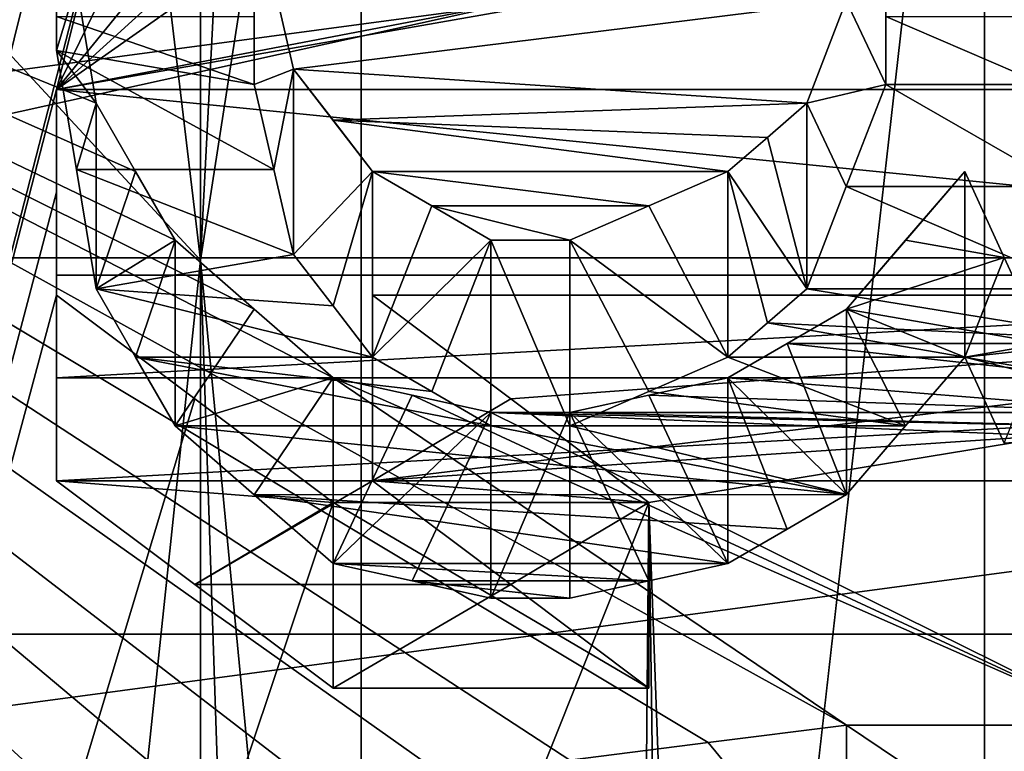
# Model space of a CAD drawing. Header units: millimetres. Extents: x -20 to 172, y -100 to 100.
# Tile 282 of 346: x 117.4 to 120.05, y 20.81 to 22.78. Entities that reach past the tile are written whole.
import ezdxf

# ---------------------------------------------------------------- set-up
doc = ezdxf.new("R2010")
doc.units = ezdxf.units.MM
doc.header["$LTSCALE"] = 37.722908
for name, color, linetype in [('1', 7, 'CONTINUOUS'), ('1803', 7, 'CONTINUOUS'), ('1820', 7, 'CONTINUOUS'), ('2128', 7, 'CONTINUOUS'), ('2134', 7, 'CONTINUOUS'), ('2135', 7, 'CONTINUOUS'), ('2136', 7, 'CONTINUOUS'), ('2137', 7, 'CONTINUOUS'), ('2138', 7, 'CONTINUOUS'), ('2139', 7, 'CONTINUOUS'), ('2140', 7, 'CONTINUOUS'), ('2141', 7, 'CONTINUOUS'), ('2142', 7, 'CONTINUOUS'), ('2143', 7, 'CONTINUOUS'), ('2152', 7, 'CONTINUOUS'), ('2153', 7, 'CONTINUOUS'), ('2154', 7, 'CONTINUOUS'), ('2155', 7, 'CONTINUOUS'), ('2156', 7, 'CONTINUOUS'), ('2157', 7, 'CONTINUOUS'), ('2158', 7, 'CONTINUOUS'), ('2159', 7, 'CONTINUOUS'), ('2160', 7, 'CONTINUOUS'), ('2179', 7, 'CONTINUOUS'), ('2180', 7, 'CONTINUOUS'), ('2406', 7, 'CONTINUOUS'), ('2407', 7, 'CONTINUOUS'), ('3', 7, 'CONTINUOUS'), ('3021', 7, 'CONTINUOUS'), ('3038', 7, 'CONTINUOUS'), ('3294', 7, 'CONTINUOUS'), ('3295', 7, 'CONTINUOUS'), ('3296', 7, 'CONTINUOUS'), ('3297', 7, 'CONTINUOUS'), ('3298', 7, 'CONTINUOUS'), ('3299', 7, 'CONTINUOUS'), ('3346', 7, 'CONTINUOUS'), ('3624', 7, 'CONTINUOUS'), ('3625', 7, 'CONTINUOUS'), ('3628', 7, 'CONTINUOUS'), ('3629', 7, 'CONTINUOUS'), ('3630', 7, 'CONTINUOUS'), ('3631', 7, 'CONTINUOUS'), ('3635', 7, 'CONTINUOUS'), ('3651', 7, 'CONTINUOUS'), ('43', 7, 'CONTINUOUS'), ('48', 7, 'CONTINUOUS'), ('60', 7, 'CONTINUOUS'), ('71', 7, 'CONTINUOUS'), ('85', 7, 'CONTINUOUS'), ('86', 7, 'CONTINUOUS')]:
    doc.layers.add(name, color=color, linetype=linetype)

msp = doc.modelspace()

# ---------------------------------------------------------------- linework, layer by layer
at = {"layer": '1', "color": 250, "linetype": 'Continuous', "true_color": 0x323232}
for points in [[(157, 14.875, -25.7643), (157, 25.7643, -14.875), (-19.8395, 14.875, -25.7643), (157, 14.875, -25.7643)], [(-19.8395, 14.875, -25.7643), (157, 25.7643, -14.875), (-19.8395, 25.7643, -14.875), (-19.8395, 14.875, -25.7643)]]:
    msp.add_3dface(points, dxfattribs=at)
at = {"layer": '1803', "color": 250, "linetype": 'Continuous', "true_color": 0x323232}
for points in [[(153.1595, 21.125, -36.5896), (153.1595, 34.3891, -24.5448), (86.8405, 21.125, -36.5896), (153.1595, 21.125, -36.5896)], [(86.8405, 21.125, -36.5896), (153.1595, 34.3891, -24.5448), (86.8405, 34.3891, -24.5448), (86.8405, 21.125, -36.5896)], [(153.1595, 4.0619, -42.0543), (153.1595, 21.125, -36.5896), (86.8405, 4.0619, -42.0543), (153.1595, 4.0619, -42.0543)], [(86.8405, 4.0619, -42.0543), (153.1595, 21.125, -36.5896), (86.8405, 21.125, -36.5896), (86.8405, 4.0619, -42.0543)]]:
    msp.add_3dface(points, dxfattribs=at)
at = {"layer": '1820', "color": 250, "linetype": 'Continuous', "true_color": 0x323232}
for points in [[(113.7701, 8.1204, -47.5618), (113.7701, 24.125, -41.7857), (117.6064, 9.4876, -47.308), (113.7701, 8.1204, -47.5618)], [(118.2447, 21.816, -43.0363), (113.7701, 24.125, -41.7857), (118.032, 22.0018, -42.9416), (118.2447, 21.816, -43.0363)], [(113.7701, 24.125, -41.7857), (118.2447, 21.816, -43.0363), (119.6277, 20.8798, -43.4982), (113.7701, 24.125, -41.7857)], [(118.032, 22.0018, -42.9416), (113.7701, 24.125, -41.7857), (117.8191, 22.1872, -42.8461), (118.032, 22.0018, -42.9416)], [(117.8191, 22.1872, -42.8461), (113.7701, 24.125, -41.7857), (117.7128, 22.3722, -42.7498), (117.8191, 22.1872, -42.8461)], [(117.7128, 22.3722, -42.7498), (113.7701, 24.125, -41.7857), (117.6064, 22.5567, -42.6527), (117.7128, 22.3722, -42.7498)], [(117.6064, 22.5567, -42.6527), (113.7701, 24.125, -41.7857), (117.5532, 22.8785, -42.481), (117.6064, 22.5567, -42.6527)], [(117.9255, 18.003, -44.7655), (113.7701, 24.125, -41.7857), (117.766, 18.2466, -44.6668), (117.9255, 18.003, -44.7655)], [(113.7701, 24.125, -41.7857), (117.9255, 18.003, -44.7655), (118.6702, 16.5257, -45.3317), (113.7701, 24.125, -41.7857)], [(117.766, 18.2466, -44.6668), (113.7701, 24.125, -41.7857), (117.6064, 18.4897, -44.5667), (117.766, 18.2466, -44.6668)], [(117.6064, 18.4897, -44.5667), (113.7701, 24.125, -41.7857), (117.5532, 18.7318, -44.4655), (117.6064, 18.4897, -44.5667)], [(117.5532, 18.7318, -44.4655), (113.7701, 24.125, -41.7857), (117.5, 18.9734, -44.363), (117.5532, 18.7318, -44.4655)], [(117.5, 18.9734, -44.363), (113.7701, 24.125, -41.7857), (117.5, 19.1661, -44.2801), (117.5, 18.9734, -44.363)], [(117.5, 19.1661, -44.2801), (113.7701, 24.125, -41.7857), (117.5, 19.3584, -44.1963), (117.5, 19.1661, -44.2801)], [(117.5, 19.3584, -44.1963), (113.7701, 24.125, -41.7857), (117.5532, 19.5979, -44.0906), (117.5, 19.3584, -44.1963)], [(117.5532, 19.5979, -44.0906), (113.7701, 24.125, -41.7857), (117.6064, 19.837, -43.9836), (117.5532, 19.5979, -44.0906)], [(117.6064, 19.837, -43.9836), (113.7701, 24.125, -41.7857), (117.7659, 20.0751, -43.8754), (117.6064, 19.837, -43.9836)], [(117.7659, 20.0751, -43.8754), (113.7701, 24.125, -41.7857), (117.9255, 20.3127, -43.7659), (117.7659, 20.0751, -43.8754)], [(117.9255, 20.3127, -43.7659), (113.7701, 24.125, -41.7857), (118.1383, 20.4548, -43.6997), (117.9255, 20.3127, -43.7659)], [(118.1383, 20.4548, -43.6997), (113.7701, 24.125, -41.7857), (118.3511, 20.5968, -43.633), (118.1383, 20.4548, -43.6997)], [(118.3511, 20.5968, -43.633), (113.7701, 24.125, -41.7857), (118.617, 20.6912, -43.5883), (118.3511, 20.5968, -43.633)], [(118.617, 20.6912, -43.5883), (113.7701, 24.125, -41.7857), (118.883, 20.7856, -43.5433), (118.617, 20.6912, -43.5883)], [(118.883, 20.7856, -43.5433), (113.7701, 24.125, -41.7857), (119.2553, 20.8327, -43.5208), (118.883, 20.7856, -43.5433)], [(119.2553, 20.8327, -43.5208), (113.7701, 24.125, -41.7857), (119.6277, 20.8798, -43.4982), (119.2553, 20.8327, -43.5208)], [(117.6064, 14.0044, -46.1729), (113.7701, 24.125, -41.7857), (117.5532, 14.3616, -46.0631), (117.6064, 14.0044, -46.1729)], [(113.7701, 24.125, -41.7857), (117.6064, 14.0044, -46.1729), (118.2447, 11.8277, -46.7779), (113.7701, 24.125, -41.7857)], [(117.5532, 14.3616, -46.0631), (113.7701, 24.125, -41.7857), (117.5, 14.7179, -45.9505), (117.5532, 14.3616, -46.0631)], [(117.5, 14.7179, -45.9505), (113.7701, 24.125, -41.7857), (117.5, 14.8193, -45.9179), (117.5, 14.7179, -45.9505)], [(117.5, 14.8193, -45.9179), (113.7701, 24.125, -41.7857), (117.5, 14.9207, -45.885), (117.5, 14.8193, -45.9179)], [(117.5, 14.9207, -45.885), (113.7701, 24.125, -41.7857), (117.5531, 15.2741, -45.7686), (117.5, 14.9207, -45.885)], [(117.5531, 15.2741, -45.7686), (113.7701, 24.125, -41.7857), (117.6064, 15.6266, -45.6494), (117.5531, 15.2741, -45.7686)], [(117.6064, 15.6266, -45.6494), (113.7701, 24.125, -41.7857), (117.7127, 15.8271, -45.5803), (117.6064, 15.6266, -45.6494)], [(117.7127, 15.8271, -45.5803), (113.7701, 24.125, -41.7857), (117.8191, 16.0274, -45.5103), (117.7127, 15.8271, -45.5803)], [(117.8191, 16.0274, -45.5103), (113.7701, 24.125, -41.7857), (118.0318, 16.2269, -45.4395), (117.8191, 16.0274, -45.5103)], [(118.0318, 16.2269, -45.4395), (113.7701, 24.125, -41.7857), (118.2447, 16.4263, -45.3678), (118.0318, 16.2269, -45.4395)], [(118.2447, 16.4263, -45.3678), (113.7701, 24.125, -41.7857), (118.4574, 16.476, -45.3498), (118.2447, 16.4263, -45.3678)], [(118.4574, 16.476, -45.3498), (113.7701, 24.125, -41.7857), (118.6702, 16.5257, -45.3317), (118.4574, 16.476, -45.3498)], [(117.6064, 9.4876, -47.308), (113.7701, 24.125, -41.7857), (117.5532, 9.7564, -47.2533), (117.6064, 9.4876, -47.308)], [(117.5532, 9.7564, -47.2533), (113.7701, 24.125, -41.7857), (117.5, 10.025, -47.1971), (117.5532, 9.7564, -47.2533)], [(117.5, 10.025, -47.1971), (113.7701, 24.125, -41.7857), (117.5, 10.2388, -47.1511), (117.5, 10.025, -47.1971)], [(117.5, 10.2388, -47.1511), (113.7701, 24.125, -41.7857), (117.5, 10.4525, -47.1042), (117.5, 10.2388, -47.1511)], [(117.5, 10.4525, -47.1042), (113.7701, 24.125, -41.7857), (117.5531, 10.7184, -47.0444), (117.5, 10.4525, -47.1042)], [(117.5531, 10.7184, -47.0444), (113.7701, 24.125, -41.7857), (117.6064, 10.984, -46.9831), (117.5531, 10.7184, -47.0444)], [(117.6064, 10.984, -46.9831), (113.7701, 24.125, -41.7857), (117.7658, 11.2482, -46.9206), (117.6064, 10.984, -46.9831)], [(117.7658, 11.2482, -46.9206), (113.7701, 24.125, -41.7857), (117.9255, 11.5123, -46.8565), (117.7658, 11.2482, -46.9206)], [(117.9255, 11.5123, -46.8565), (113.7701, 24.125, -41.7857), (118.085, 11.67, -46.8174), (117.9255, 11.5123, -46.8565)], [(118.085, 11.67, -46.8174), (113.7701, 24.125, -41.7857), (118.2447, 11.8277, -46.7779), (118.085, 11.67, -46.8174)], [(118.1383, 22.6488, -42.6039), (118.0851, 22.8785, -42.481), (119.6276, 22.8326, -42.5057), (118.1383, 22.6488, -42.6039)], [(119.5213, 22.5567, -42.6527), (118.1383, 22.6488, -42.6039), (119.6276, 22.8326, -42.5057), (119.5213, 22.5567, -42.6527)], [(118.2447, 22.5106, -42.6771), (118.1383, 22.6488, -42.6039), (119.5213, 22.5567, -42.6527), (118.2447, 22.5106, -42.6771)], [(119.4149, 22.4645, -42.7014), (118.2447, 22.5106, -42.6771), (119.5213, 22.5567, -42.6527), (119.4149, 22.4645, -42.7014)], [(118.3511, 22.3722, -42.7498), (118.2447, 22.5106, -42.6771), (119.3085, 22.3722, -42.7498), (118.3511, 22.3722, -42.7498)], [(119.3085, 22.3722, -42.7498), (118.2447, 22.5106, -42.6771), (119.4149, 22.4645, -42.7014), (119.3085, 22.3722, -42.7498)], [(118.5106, 22.2798, -42.7981), (118.3511, 22.3722, -42.7498), (119.0957, 22.2798, -42.7981), (118.5106, 22.2798, -42.7981)], [(119.0957, 22.2798, -42.7981), (118.3511, 22.3722, -42.7498), (119.3085, 22.3722, -42.7498), (119.0957, 22.2798, -42.7981)], [(119.9468, 22.3722, -42.7498), (120.0532, 22.1409, -42.8701), (119.7872, 22.1872, -42.8461), (119.9468, 22.3722, -42.7498)], [(118.6702, 22.1872, -42.8461), (118.5106, 22.2798, -42.7981), (118.883, 22.1872, -42.8461), (118.6702, 22.1872, -42.8461)], [(118.883, 22.1872, -42.8461), (118.5106, 22.2798, -42.7981), (119.0957, 22.2798, -42.7981), (118.883, 22.1872, -42.8461)], [(119.7872, 22.1872, -42.8461), (120.0532, 22.1409, -42.8701), (119.6277, 22.0018, -42.9416), (119.7872, 22.1872, -42.8461)], [(120.0532, 22.1409, -42.8701), (120.1596, 21.9089, -42.9891), (119.6277, 22.0018, -42.9416), (120.0532, 22.1409, -42.8701)], [(119.6277, 22.0018, -42.9416), (120.1596, 21.9089, -42.9891), (119.4681, 21.9089, -42.9891), (119.6277, 22.0018, -42.9416)], [(119.4681, 21.9089, -42.9891), (120.3192, 21.8159, -43.0363), (119.3085, 21.816, -43.0363), (119.4681, 21.9089, -42.9891)], [(120.1596, 21.9089, -42.9891), (120.3192, 21.8159, -43.0363), (119.4681, 21.9089, -42.9891), (120.1596, 21.9089, -42.9891)], [(118.2447, 21.816, -43.0363), (118.4575, 21.7694, -43.0599), (120.3723, 20.8798, -43.4982), (118.2447, 21.816, -43.0363)], [(119.6277, 20.8798, -43.4982), (118.2447, 21.816, -43.0363), (120.3723, 20.8798, -43.4982), (119.6277, 20.8798, -43.4982)], [(119.3085, 21.816, -43.0363), (120.4787, 21.7228, -43.0834), (119.0957, 21.7694, -43.0599), (119.3085, 21.816, -43.0363)], [(120.3192, 21.8159, -43.0363), (120.4787, 21.7228, -43.0834), (119.3085, 21.816, -43.0363), (120.3192, 21.8159, -43.0363)], [(118.4575, 21.7694, -43.0599), (118.6702, 21.7228, -43.0834), (120.3723, 20.8798, -43.4982), (118.4575, 21.7694, -43.0599)], [(119.0957, 21.7694, -43.0599), (120.4787, 21.7228, -43.0834), (118.883, 21.7228, -43.0834), (119.0957, 21.7694, -43.0599)], [(120.6915, 21.6763, -43.1069), (120.9043, 21.6296, -43.1303), (118.6702, 21.7228, -43.0834), (120.6915, 21.6763, -43.1069)], [(118.6702, 21.7228, -43.0834), (120.9043, 21.6296, -43.1303), (120.3723, 20.8798, -43.4982), (118.6702, 21.7228, -43.0834)], [(118.883, 21.7228, -43.0834), (120.6915, 21.6763, -43.1069), (118.6702, 21.7228, -43.0834), (118.883, 21.7228, -43.0834)], [(120.4787, 21.7228, -43.0834), (120.6915, 21.6763, -43.1069), (118.883, 21.7228, -43.0834), (120.4787, 21.7228, -43.0834)]]:
    msp.add_3dface(points, dxfattribs=at)
at = {"layer": '2128', "color": 250, "linetype": 'Continuous', "true_color": 0x323232}
for points in [[(117.5, 22.6989, -41.4406), (117.5, 22.7902, -41.3905), (118.0319, 22.6074, -41.4906), (117.5, 22.6989, -41.4406)], [(117.5, 22.7902, -41.3905), (118.0319, 22.7902, -41.3905), (118.0319, 22.6074, -41.4906), (117.5, 22.7902, -41.3905)], [(119.734, 22.6074, -41.4906), (119.734, 22.7902, -41.3905), (120.1596, 22.6074, -41.4906), (119.734, 22.6074, -41.4906)], [(119.734, 22.7902, -41.3905), (120.1596, 22.7902, -41.3905), (120.1596, 22.6074, -41.4906), (119.734, 22.7902, -41.3905)], [(117.5532, 22.3783, -41.6146), (117.5, 22.6989, -41.4406), (118.0851, 22.3783, -41.6146), (117.5532, 22.3783, -41.6146)], [(117.5, 22.6989, -41.4406), (118.0319, 22.6074, -41.4906), (118.0851, 22.3783, -41.6146), (117.5, 22.6989, -41.4406)], [(119.6276, 22.3324, -41.6392), (119.734, 22.6074, -41.4906), (120.2128, 22.3324, -41.6392), (119.6276, 22.3324, -41.6392)], [(119.734, 22.6074, -41.4906), (120.1596, 22.6074, -41.4906), (120.2128, 22.3324, -41.6392), (119.734, 22.6074, -41.4906)], [(117.6064, 22.0564, -41.7861), (117.5532, 22.3783, -41.6146), (118.1383, 22.1485, -41.7373), (117.6064, 22.0564, -41.7861)], [(117.5532, 22.3783, -41.6146), (118.0851, 22.3783, -41.6146), (118.1383, 22.1485, -41.7373), (117.5532, 22.3783, -41.6146)], [(119.5213, 22.0564, -41.7861), (119.6276, 22.3324, -41.6392), (120.266, 22.0564, -41.7861), (119.5213, 22.0564, -41.7861)], [(119.6276, 22.3324, -41.6392), (120.2128, 22.3324, -41.6392), (120.266, 22.0564, -41.7861), (119.6276, 22.3324, -41.6392)], [(117.6064, 22.0564, -41.7861), (118.1383, 22.1485, -41.7373), (118.2447, 22.0103, -41.8104), (117.6064, 22.0564, -41.7861)], [(117.7128, 21.8718, -41.883), (117.6064, 22.0564, -41.7861), (118.3511, 21.8718, -41.883), (117.7128, 21.8718, -41.883)], [(117.6064, 22.0564, -41.7861), (118.2447, 22.0103, -41.8104), (118.3511, 21.8718, -41.883), (117.6064, 22.0564, -41.7861)], [(119.4149, 21.9641, -41.8347), (119.5213, 22.0564, -41.7861), (120.3724, 21.918, -41.8589), (119.4149, 21.9641, -41.8347)], [(119.5213, 22.0564, -41.7861), (120.266, 22.0564, -41.7861), (120.3724, 21.918, -41.8589), (119.5213, 22.0564, -41.7861)], [(119.9468, 21.8718, -41.883), (119.3085, 21.8718, -41.883), (119.4149, 21.9641, -41.8347), (119.9468, 21.8718, -41.883)], [(119.9468, 21.8718, -41.883), (119.4149, 21.9641, -41.8347), (120.3724, 21.918, -41.8589), (119.9468, 21.8718, -41.883)], [(119.9468, 21.8718, -41.883), (120.3724, 21.918, -41.8589), (120.4787, 21.7793, -41.9312), (119.9468, 21.8718, -41.883)], [(117.8191, 21.6867, -41.9792), (117.7128, 21.8718, -41.883), (118.6702, 21.6867, -41.9792), (117.8191, 21.6867, -41.9792)], [(117.7128, 21.8718, -41.883), (118.3511, 21.8718, -41.883), (118.5106, 21.7793, -41.9312), (117.7128, 21.8718, -41.883)], [(117.7128, 21.8718, -41.883), (118.5106, 21.7793, -41.9312), (118.6702, 21.6867, -41.9792), (117.7128, 21.8718, -41.883)], [(119.7872, 21.6867, -41.9792), (119.0957, 21.7793, -41.9312), (119.3085, 21.8718, -41.883), (119.7872, 21.6867, -41.9792)], [(119.9468, 21.8718, -41.883), (119.7872, 21.6867, -41.9792), (119.3085, 21.8718, -41.883), (119.9468, 21.8718, -41.883)], [(120.0532, 21.6403, -42.0031), (119.9468, 21.8718, -41.883), (120.6915, 21.6867, -41.9792), (120.0532, 21.6403, -42.0031)], [(119.9468, 21.8718, -41.883), (120.4787, 21.7793, -41.9312), (120.6915, 21.6867, -41.9792), (119.9468, 21.8718, -41.883)], [(119.7872, 21.6867, -41.9792), (118.883, 21.6867, -41.9792), (119.0957, 21.7793, -41.9312), (119.7872, 21.6867, -41.9792)], [(119.6277, 21.5012, -42.0745), (118.032, 21.5011, -42.0745), (117.8191, 21.6867, -41.9792), (119.6277, 21.5012, -42.0745)], [(119.6277, 21.5012, -42.0745), (117.8191, 21.6867, -41.9792), (118.6702, 21.6867, -41.9792), (119.6277, 21.5012, -42.0745)], [(119.6277, 21.5012, -42.0745), (118.6702, 21.6867, -41.9792), (118.883, 21.6867, -41.9792), (119.6277, 21.5012, -42.0745)], [(119.7872, 21.6867, -41.9792), (119.6277, 21.5012, -42.0745), (118.883, 21.6867, -41.9792), (119.7872, 21.6867, -41.9792)], [(119.6277, 21.5012, -42.0745), (119.4681, 21.4082, -42.1218), (118.032, 21.5011, -42.0745), (119.6277, 21.5012, -42.0745)], [(119.4681, 21.4082, -42.1218), (119.3085, 21.3152, -42.169), (118.032, 21.5011, -42.0745), (119.4681, 21.4082, -42.1218)], [(119.3085, 21.3152, -42.169), (118.2447, 21.3152, -42.169), (118.032, 21.5011, -42.0745), (119.3085, 21.3152, -42.169)], [(119.3085, 21.3152, -42.169), (119.0957, 21.2686, -42.1925), (118.2447, 21.3152, -42.169), (119.3085, 21.3152, -42.169)], [(119.0957, 21.2686, -42.1925), (118.4575, 21.2686, -42.1925), (118.2447, 21.3152, -42.169), (119.0957, 21.2686, -42.1925)], [(119.0957, 21.2686, -42.1925), (118.883, 21.222, -42.216), (118.4575, 21.2686, -42.1925), (119.0957, 21.2686, -42.1925)], [(118.883, 21.222, -42.216), (118.6702, 21.222, -42.216), (118.4575, 21.2686, -42.1925), (118.883, 21.222, -42.216)]]:
    msp.add_3dface(points, dxfattribs=at)
at = {"layer": '2134', "color": 250, "linetype": 'Continuous', "true_color": 0x323232}
for points in [[(120.0532, 22.1409, -42.8701), (119.9468, 22.3722, -42.7498), (119.9468, 21.8718, -41.883), (120.0532, 22.1409, -42.8701)], [(120.1596, 21.9089, -42.9891), (120.0532, 22.1409, -42.8701), (119.9468, 21.8718, -41.883), (120.1596, 21.9089, -42.9891)], [(120.0532, 21.6403, -42.0031), (120.1596, 21.9089, -42.9891), (119.9468, 21.8718, -41.883), (120.0532, 21.6403, -42.0031)]]:
    msp.add_3dface(points, dxfattribs=at)
at = {"layer": '2135', "color": 250, "linetype": 'Continuous', "true_color": 0x323232}
for points in [[(119.9468, 22.3722, -42.7498), (119.7872, 22.1872, -42.8461), (119.6277, 22.0018, -42.9416), (119.9468, 22.3722, -42.7498)], [(119.9468, 22.3722, -42.7498), (119.6277, 22.0018, -42.9416), (119.9468, 21.8718, -41.883), (119.9468, 22.3722, -42.7498)], [(119.9468, 21.8718, -41.883), (119.6277, 22.0018, -42.9416), (119.7872, 21.6867, -41.9792), (119.9468, 21.8718, -41.883)], [(119.7872, 21.6867, -41.9792), (119.6277, 22.0018, -42.9416), (119.6277, 21.5012, -42.0745), (119.7872, 21.6867, -41.9792)]]:
    msp.add_3dface(points, dxfattribs=at)
at = {"layer": '2136', "color": 250, "linetype": 'Continuous', "true_color": 0x323232}
for points in [[(119.6277, 22.0018, -42.9416), (119.4681, 21.9089, -42.9891), (119.6277, 21.5012, -42.0745), (119.6277, 22.0018, -42.9416)], [(119.3085, 21.816, -43.0363), (119.6277, 21.5012, -42.0745), (119.4681, 21.9089, -42.9891), (119.3085, 21.816, -43.0363)], [(119.6277, 21.5012, -42.0745), (119.3085, 21.816, -43.0363), (119.4681, 21.4082, -42.1218), (119.6277, 21.5012, -42.0745)], [(119.4681, 21.4082, -42.1218), (119.3085, 21.816, -43.0363), (119.3085, 21.3152, -42.169), (119.4681, 21.4082, -42.1218)]]:
    msp.add_3dface(points, dxfattribs=at)
at = {"layer": '2137', "color": 250, "linetype": 'Continuous', "true_color": 0x323232}
for points in [[(119.3085, 21.816, -43.0363), (119.0957, 21.7694, -43.0599), (119.3085, 21.3152, -42.169), (119.3085, 21.816, -43.0363)], [(118.883, 21.7228, -43.0834), (119.3085, 21.3152, -42.169), (119.0957, 21.7694, -43.0599), (118.883, 21.7228, -43.0834)], [(119.3085, 21.3152, -42.169), (118.883, 21.7228, -43.0834), (119.0957, 21.2686, -42.1925), (119.3085, 21.3152, -42.169)], [(119.0957, 21.2686, -42.1925), (118.883, 21.7228, -43.0834), (118.883, 21.222, -42.216), (119.0957, 21.2686, -42.1925)]]:
    msp.add_3dface(points, dxfattribs=at)
at = {"layer": '2138', "color": 250, "linetype": 'Continuous', "true_color": 0x323232}
for points in [[(118.883, 21.7228, -43.0834), (118.6702, 21.7228, -43.0834), (118.6702, 21.222, -42.216), (118.883, 21.7228, -43.0834)], [(118.883, 21.222, -42.216), (118.883, 21.7228, -43.0834), (118.6702, 21.222, -42.216), (118.883, 21.222, -42.216)]]:
    msp.add_3dface(points, dxfattribs=at)
at = {"layer": '2139', "color": 250, "linetype": 'Continuous', "true_color": 0x323232}
for points in [[(118.4575, 21.7694, -43.0599), (118.2447, 21.816, -43.0363), (118.2447, 21.3152, -42.169), (118.4575, 21.7694, -43.0599)], [(118.6702, 21.7228, -43.0834), (118.4575, 21.7694, -43.0599), (118.2447, 21.3152, -42.169), (118.6702, 21.7228, -43.0834)], [(118.4575, 21.2686, -42.1925), (118.6702, 21.7228, -43.0834), (118.2447, 21.3152, -42.169), (118.4575, 21.2686, -42.1925)], [(118.6702, 21.222, -42.216), (118.6702, 21.7228, -43.0834), (118.4575, 21.2686, -42.1925), (118.6702, 21.222, -42.216)]]:
    msp.add_3dface(points, dxfattribs=at)
at = {"layer": '2140', "color": 250, "linetype": 'Continuous', "true_color": 0x323232}
for points in [[(118.032, 22.0018, -42.9416), (117.8191, 22.1872, -42.8461), (117.8191, 21.6867, -41.9792), (118.032, 22.0018, -42.9416)], [(118.2447, 21.816, -43.0363), (118.032, 22.0018, -42.9416), (117.8191, 21.6867, -41.9792), (118.2447, 21.816, -43.0363)], [(118.032, 21.5011, -42.0745), (118.2447, 21.816, -43.0363), (117.8191, 21.6867, -41.9792), (118.032, 21.5011, -42.0745)], [(118.2447, 21.3152, -42.169), (118.2447, 21.816, -43.0363), (118.032, 21.5011, -42.0745), (118.2447, 21.3152, -42.169)]]:
    msp.add_3dface(points, dxfattribs=at)
at = {"layer": '2141', "color": 250, "linetype": 'Continuous', "true_color": 0x323232}
for points in [[(117.7128, 22.3722, -42.7498), (117.6064, 22.5567, -42.6527), (117.6064, 22.0564, -41.7861), (117.7128, 22.3722, -42.7498)], [(117.8191, 22.1872, -42.8461), (117.7128, 22.3722, -42.7498), (117.6064, 22.0564, -41.7861), (117.8191, 22.1872, -42.8461)], [(117.7128, 21.8718, -41.883), (117.8191, 22.1872, -42.8461), (117.6064, 22.0564, -41.7861), (117.7128, 21.8718, -41.883)], [(117.8191, 21.6867, -41.9792), (117.8191, 22.1872, -42.8461), (117.7128, 21.8718, -41.883), (117.8191, 21.6867, -41.9792)]]:
    msp.add_3dface(points, dxfattribs=at)
at = {"layer": '2142', "color": 250, "linetype": 'Continuous', "true_color": 0x323232}
for points in [[(117.5532, 22.8785, -42.481), (117.5, 23.199, -42.3068), (117.5, 22.6989, -41.4406), (117.5532, 22.8785, -42.481)], [(117.6064, 22.5567, -42.6527), (117.5532, 22.8785, -42.481), (117.5, 22.6989, -41.4406), (117.6064, 22.5567, -42.6527)], [(117.5532, 22.3783, -41.6146), (117.6064, 22.5567, -42.6527), (117.5, 22.6989, -41.4406), (117.5532, 22.3783, -41.6146)], [(117.6064, 22.0564, -41.7861), (117.6064, 22.5567, -42.6527), (117.5532, 22.3783, -41.6146), (117.6064, 22.0564, -41.7861)]]:
    msp.add_3dface(points, dxfattribs=at)
at = {"layer": '2143', "color": 250, "linetype": 'Continuous', "true_color": 0x323232}
msp.add_3dface([(117.5, 22.6989, -41.4406), (117.5, 23.199, -42.3068), (117.5, 22.7902, -41.3905), (117.5, 22.6989, -41.4406)], dxfattribs=at)
at = {"layer": '2152', "color": 250, "linetype": 'Continuous', "true_color": 0x323232}
msp.add_3dface([(118.0319, 22.7902, -41.3905), (118.0319, 23.1076, -42.3568), (118.0319, 22.6074, -41.4906), (118.0319, 22.7902, -41.3905)], dxfattribs=at)
at = {"layer": '2153', "color": 250, "linetype": 'Continuous', "true_color": 0x323232}
for points in [[(118.0319, 23.1076, -42.3568), (118.0851, 22.8785, -42.481), (118.1383, 22.6488, -42.6039), (118.0319, 23.1076, -42.3568)], [(118.0319, 23.1076, -42.3568), (118.1383, 22.6488, -42.6039), (118.0319, 22.6074, -41.4906), (118.0319, 23.1076, -42.3568)], [(118.0319, 22.6074, -41.4906), (118.1383, 22.6488, -42.6039), (118.0851, 22.3783, -41.6146), (118.0319, 22.6074, -41.4906)], [(118.0851, 22.3783, -41.6146), (118.1383, 22.6488, -42.6039), (118.1383, 22.1485, -41.7373), (118.0851, 22.3783, -41.6146)]]:
    msp.add_3dface(points, dxfattribs=at)
at = {"layer": '2154', "color": 250, "linetype": 'Continuous', "true_color": 0x323232}
for points in [[(118.1383, 22.6488, -42.6039), (118.2447, 22.5106, -42.6771), (118.3511, 22.3722, -42.7498), (118.1383, 22.6488, -42.6039)], [(118.1383, 22.6488, -42.6039), (118.3511, 22.3722, -42.7498), (118.1383, 22.1485, -41.7373), (118.1383, 22.6488, -42.6039)], [(118.1383, 22.1485, -41.7373), (118.3511, 22.3722, -42.7498), (118.2447, 22.0103, -41.8104), (118.1383, 22.1485, -41.7373)], [(118.2447, 22.0103, -41.8104), (118.3511, 22.3722, -42.7498), (118.3511, 21.8718, -41.883), (118.2447, 22.0103, -41.8104)]]:
    msp.add_3dface(points, dxfattribs=at)
at = {"layer": '2155', "color": 250, "linetype": 'Continuous', "true_color": 0x323232}
for points in [[(118.3511, 22.3722, -42.7498), (118.5106, 22.2798, -42.7981), (118.3511, 21.8718, -41.883), (118.3511, 22.3722, -42.7498)], [(118.6702, 22.1872, -42.8461), (118.3511, 21.8718, -41.883), (118.5106, 22.2798, -42.7981), (118.6702, 22.1872, -42.8461)], [(118.3511, 21.8718, -41.883), (118.6702, 22.1872, -42.8461), (118.5106, 21.7793, -41.9312), (118.3511, 21.8718, -41.883)], [(118.5106, 21.7793, -41.9312), (118.6702, 22.1872, -42.8461), (118.6702, 21.6867, -41.9792), (118.5106, 21.7793, -41.9312)]]:
    msp.add_3dface(points, dxfattribs=at)
at = {"layer": '2156', "color": 250, "linetype": 'Continuous', "true_color": 0x323232}
for points in [[(118.6702, 22.1872, -42.8461), (118.883, 22.1872, -42.8461), (118.883, 21.6867, -41.9792), (118.6702, 22.1872, -42.8461)], [(118.6702, 21.6867, -41.9792), (118.6702, 22.1872, -42.8461), (118.883, 21.6867, -41.9792), (118.6702, 21.6867, -41.9792)]]:
    msp.add_3dface(points, dxfattribs=at)
at = {"layer": '2157', "color": 250, "linetype": 'Continuous', "true_color": 0x323232}
for points in [[(119.0957, 22.2798, -42.7981), (119.3085, 22.3722, -42.7498), (119.3085, 21.8718, -41.883), (119.0957, 22.2798, -42.7981)], [(118.883, 22.1872, -42.8461), (119.0957, 22.2798, -42.7981), (119.3085, 21.8718, -41.883), (118.883, 22.1872, -42.8461)], [(118.883, 21.6867, -41.9792), (118.883, 22.1872, -42.8461), (119.0957, 21.7793, -41.9312), (118.883, 21.6867, -41.9792)], [(119.0957, 21.7793, -41.9312), (118.883, 22.1872, -42.8461), (119.3085, 21.8718, -41.883), (119.0957, 21.7793, -41.9312)]]:
    msp.add_3dface(points, dxfattribs=at)
at = {"layer": '2158', "color": 250, "linetype": 'Continuous', "true_color": 0x323232}
for points in [[(119.4149, 22.4645, -42.7014), (119.5213, 22.5567, -42.6527), (119.5213, 22.0564, -41.7861), (119.4149, 22.4645, -42.7014)], [(119.3085, 22.3722, -42.7498), (119.4149, 22.4645, -42.7014), (119.5213, 22.0564, -41.7861), (119.3085, 22.3722, -42.7498)], [(119.3085, 21.8718, -41.883), (119.3085, 22.3722, -42.7498), (119.4149, 21.9641, -41.8347), (119.3085, 21.8718, -41.883)], [(119.4149, 21.9641, -41.8347), (119.3085, 22.3722, -42.7498), (119.5213, 22.0564, -41.7861), (119.4149, 21.9641, -41.8347)]]:
    msp.add_3dface(points, dxfattribs=at)
at = {"layer": '2159', "color": 250, "linetype": 'Continuous', "true_color": 0x323232}
for points in [[(119.6276, 22.8326, -42.5057), (119.734, 23.1076, -42.3568), (119.734, 22.6074, -41.4906), (119.6276, 22.8326, -42.5057)], [(119.5213, 22.5567, -42.6527), (119.6276, 22.8326, -42.5057), (119.734, 22.6074, -41.4906), (119.5213, 22.5567, -42.6527)], [(119.6276, 22.3324, -41.6392), (119.5213, 22.5567, -42.6527), (119.734, 22.6074, -41.4906), (119.6276, 22.3324, -41.6392)], [(119.5213, 22.0564, -41.7861), (119.5213, 22.5567, -42.6527), (119.6276, 22.3324, -41.6392), (119.5213, 22.0564, -41.7861)]]:
    msp.add_3dface(points, dxfattribs=at)
at = {"layer": '2160', "color": 250, "linetype": 'Continuous', "true_color": 0x323232}
msp.add_3dface([(119.734, 22.6074, -41.4906), (119.734, 23.1076, -42.3568), (119.734, 22.7902, -41.3905), (119.734, 22.6074, -41.4906)], dxfattribs=at)
at = {"layer": '2179', "color": 250, "linetype": 'Continuous', "true_color": 0x323232}
for points in [[(119.2553, 20.8327, -43.5208), (119.6277, 20.8798, -43.4982), (119.6277, 20.3783, -42.6296), (119.2553, 20.8327, -43.5208)], [(118.883, 20.7856, -43.5433), (119.2553, 20.8327, -43.5208), (119.6277, 20.3783, -42.6296), (118.883, 20.7856, -43.5433)]]:
    msp.add_3dface(points, dxfattribs=at)
at = {"layer": '2180', "color": 250, "linetype": 'Continuous', "true_color": 0x323232}
for points in [[(119.6277, 20.8798, -43.4982), (120.3723, 20.8798, -43.4982), (120.3723, 20.3783, -42.6296), (119.6277, 20.8798, -43.4982)], [(119.6277, 20.3783, -42.6296), (119.6277, 20.8798, -43.4982), (120.3723, 20.3783, -42.6296), (119.6277, 20.3783, -42.6296)]]:
    msp.add_3dface(points, dxfattribs=at)
at = {"layer": '2406', "color": 250, "linetype": 'Continuous', "true_color": 0x323232}
for points in [[(81.5, 31.6164, -35.1136), (158.5, 14.6011, -44.9374), (81.5, 14.6011, -44.9374), (81.5, 31.6164, -35.1136)], [(158.5, 31.6164, -35.1136), (158.5, 14.6011, -44.9374), (81.5, 31.6164, -35.1136), (158.5, 31.6164, -35.1136)]]:
    msp.add_3dface(points, dxfattribs=at)
at = {"layer": '2407', "color": 250, "linetype": 'Continuous', "true_color": 0x323232}
for points in [[(158.5, 32.9547, -36.5999), (158.5, 15.2191, -46.8395), (81.5, 32.9547, -36.5999), (158.5, 32.9547, -36.5999)], [(81.5, 32.9547, -36.5999), (158.5, 15.2191, -46.8395), (81.5, 15.2191, -46.8395), (81.5, 32.9547, -36.5999)]]:
    msp.add_3dface(points, dxfattribs=at)
at = {"layer": '3', "color": 250, "linetype": 'Continuous', "true_color": 0x323232}
for points in [[(157, 25.7643, 14.875), (157, 14.875, 25.7643), (-19.8395, 25.7643, 14.875), (157, 25.7643, 14.875)], [(-19.8395, 25.7643, 14.875), (157, 14.875, 25.7643), (-19.8395, 14.875, 25.7643), (-19.8395, 25.7643, 14.875)]]:
    msp.add_3dface(points, dxfattribs=at)
at = {"layer": '3021', "color": 250, "linetype": 'Continuous', "true_color": 0x323232}
for points in [[(153.1595, 34.3891, 24.5448), (153.1595, 21.125, 36.5896), (86.8405, 34.3891, 24.5448), (153.1595, 34.3891, 24.5448)], [(86.8405, 34.3891, 24.5448), (153.1595, 21.125, 36.5896), (86.8405, 21.125, 36.5896), (86.8405, 34.3891, 24.5448)], [(153.1595, 21.125, 36.5896), (153.1595, 4.0619, 42.0543), (86.8405, 21.125, 36.5896), (153.1595, 21.125, 36.5896)], [(86.8405, 21.125, 36.5896), (153.1595, 4.0619, 42.0543), (86.8405, 4.0619, 42.0543), (86.8405, 21.125, 36.5896)]]:
    msp.add_3dface(points, dxfattribs=at)
at = {"layer": '3038', "color": 250, "linetype": 'Continuous', "true_color": 0x323232}
for points in [[(113.7701, 24.125, 41.7857), (113.7701, 8.1204, 47.5618), (117.7128, 24.0528, 41.8273), (113.7701, 24.125, 41.7857)], [(126.2299, 24.125, 41.7857), (117.5, 22.5936, 42.6332), (122.5, 22.5936, 42.6332), (126.2299, 24.125, 41.7857)], [(117.5, 22.5936, 42.6332), (126.2299, 24.125, 41.7857), (121.3298, 23.3268, 42.2365), (117.5, 22.5936, 42.6332)], [(120.4787, 9.7674, 47.251), (126.2299, 24.125, 41.7857), (119.5213, 9.7674, 47.251), (120.4787, 9.7674, 47.251)], [(119.5213, 9.7674, 47.251), (126.2299, 24.125, 41.7857), (122.5, 22.0389, 42.9226), (119.5213, 9.7674, 47.251)], [(117.7128, 24.0528, 41.8273), (113.7701, 8.1204, 47.5618), (117.8191, 23.872, 41.9308), (117.7128, 24.0528, 41.8273)], [(113.7701, 8.1204, 47.5618), (117.5, 22.5936, 42.6332), (117.8191, 23.872, 41.9308), (113.7701, 8.1204, 47.5618)], [(117.8191, 23.872, 41.9308), (117.5, 22.5936, 42.6332), (118.0319, 23.6907, 42.0335), (117.8191, 23.872, 41.9308)], [(118.0319, 23.6907, 42.0335), (117.5, 22.5936, 42.6332), (118.2447, 23.509, 42.1354), (118.0319, 23.6907, 42.0335)], [(118.2447, 23.509, 42.1354), (117.5, 22.5936, 42.6332), (118.4574, 23.4635, 42.1607), (118.2447, 23.509, 42.1354)], [(118.4574, 23.4635, 42.1607), (117.5, 22.5936, 42.6332), (118.6702, 23.4179, 42.1861), (118.4574, 23.4635, 42.1607)], [(117.5, 22.5936, 42.6332), (121.3298, 23.3268, 42.2365), (118.6702, 23.4179, 42.1861), (117.5, 22.5936, 42.6332)], [(117.5, 22.5936, 42.6332), (113.7701, 8.1204, 47.5618), (117.5, 22.3167, 42.7788), (117.5, 22.5936, 42.6332)], [(117.5, 22.3167, 42.7788), (113.7701, 8.1204, 47.5618), (117.5, 22.0389, 42.9226), (117.5, 22.3167, 42.7788)], [(117.5, 22.0389, 42.9226), (113.7701, 8.1204, 47.5618), (117.8724, 21.76, 43.0646), (117.5, 22.0389, 42.9226)], [(118.3511, 22.0389, 42.9226), (118.7235, 21.76, 43.0646), (122.5, 22.0389, 42.9226), (118.3511, 22.0389, 42.9226)], [(118.7235, 21.76, 43.0646), (119.0957, 21.4802, 43.2049), (122.5, 22.0389, 42.9226), (118.7235, 21.76, 43.0646)], [(119.0957, 21.4802, 43.2049), (119.5213, 9.7674, 47.251), (122.5, 22.0389, 42.9226), (119.0957, 21.4802, 43.2049)], [(117.8724, 21.76, 43.0646), (113.7701, 8.1204, 47.5618), (118.2447, 21.4802, 43.2049), (117.8724, 21.76, 43.0646)], [(113.7701, 8.1204, 47.5618), (118.9894, 9.6599, 47.2731), (119.0957, 21.4802, 43.2049), (113.7701, 8.1204, 47.5618)], [(118.2447, 21.4802, 43.2049), (113.7701, 8.1204, 47.5618), (119.0957, 21.4802, 43.2049), (118.2447, 21.4802, 43.2049)], [(118.9894, 9.6599, 47.2731), (119.2552, 9.7137, 47.2621), (119.0957, 21.4802, 43.2049), (118.9894, 9.6599, 47.2731)], [(119.5213, 9.7674, 47.251), (119.0957, 21.4802, 43.2049), (119.2552, 9.7137, 47.2621), (119.5213, 9.7674, 47.251)]]:
    msp.add_3dface(points, dxfattribs=at)
at = {"layer": '3294', "color": 250, "linetype": 'Continuous', "true_color": 0x323232}
for points in [[(122.5, 22.5936, 42.6332), (117.5, 22.5936, 42.6332), (122.5, 22.0932, 41.7666), (122.5, 22.5936, 42.6332)], [(122.5, 22.0932, 41.7666), (117.5, 22.5936, 42.6332), (117.5, 22.0932, 41.7666), (122.5, 22.0932, 41.7666)]]:
    msp.add_3dface(points, dxfattribs=at)
at = {"layer": '3295', "color": 250, "linetype": 'Continuous', "true_color": 0x323232}
for points in [[(117.5, 22.5936, 42.6332), (117.5, 22.3167, 42.7788), (117.5, 22.0389, 42.9226), (117.5, 22.5936, 42.6332)], [(117.5, 22.5936, 42.6332), (117.5, 22.0389, 42.9226), (117.5, 22.0932, 41.7666), (117.5, 22.5936, 42.6332)], [(117.5, 22.0932, 41.7666), (117.5, 22.0389, 42.9226), (117.5, 21.8163, 41.912), (117.5, 22.0932, 41.7666)], [(117.5, 21.8163, 41.912), (117.5, 22.0389, 42.9226), (117.5, 21.5383, 42.0555), (117.5, 21.8163, 41.912)]]:
    msp.add_3dface(points, dxfattribs=at)
at = {"layer": '3296', "color": 250, "linetype": 'Continuous', "true_color": 0x323232}
for points in [[(117.5, 22.0389, 42.9226), (117.8724, 21.76, 43.0646), (118.2447, 21.4802, 43.2049), (117.5, 22.0389, 42.9226)], [(117.5, 22.0389, 42.9226), (118.2447, 21.4802, 43.2049), (117.5, 21.5383, 42.0555), (117.5, 22.0389, 42.9226)], [(117.5, 21.5383, 42.0555), (118.2447, 21.4802, 43.2049), (117.8724, 21.2592, 42.1972), (117.5, 21.5383, 42.0555)], [(117.8724, 21.2592, 42.1972), (118.2447, 21.4802, 43.2049), (118.2447, 20.9793, 42.3371), (117.8724, 21.2592, 42.1972)]]:
    msp.add_3dface(points, dxfattribs=at)
at = {"layer": '3297', "color": 250, "linetype": 'Continuous', "true_color": 0x323232}
for points in [[(118.2447, 21.4802, 43.2049), (119.0957, 21.4802, 43.2049), (119.0957, 20.9793, 42.3371), (118.2447, 21.4802, 43.2049)], [(118.2447, 20.9793, 42.3371), (118.2447, 21.4802, 43.2049), (119.0957, 20.9793, 42.3371), (118.2447, 20.9793, 42.3371)]]:
    msp.add_3dface(points, dxfattribs=at)
at = {"layer": '3298', "color": 250, "linetype": 'Continuous', "true_color": 0x323232}
for points in [[(118.7235, 21.76, 43.0646), (118.3511, 22.0389, 42.9226), (118.3511, 21.5383, 42.0555), (118.7235, 21.76, 43.0646)], [(119.0957, 21.4802, 43.2049), (118.7235, 21.76, 43.0646), (118.3511, 21.5383, 42.0555), (119.0957, 21.4802, 43.2049)], [(118.7235, 21.2592, 42.1972), (119.0957, 21.4802, 43.2049), (118.3511, 21.5383, 42.0555), (118.7235, 21.2592, 42.1972)], [(119.0957, 20.9793, 42.3371), (119.0957, 21.4802, 43.2049), (118.7235, 21.2592, 42.1972), (119.0957, 20.9793, 42.3371)]]:
    msp.add_3dface(points, dxfattribs=at)
at = {"layer": '3299', "color": 250, "linetype": 'Continuous', "true_color": 0x323232}
for points in [[(118.3511, 22.0389, 42.9226), (122.5, 22.0389, 42.9226), (118.3511, 21.5383, 42.0555), (118.3511, 22.0389, 42.9226)], [(118.3511, 21.5383, 42.0555), (122.5, 22.0389, 42.9226), (122.5, 21.5383, 42.0555), (118.3511, 21.5383, 42.0555)]]:
    msp.add_3dface(points, dxfattribs=at)
at = {"layer": '3346', "color": 250, "linetype": 'Continuous', "true_color": 0x323232}
for points in [[(122.5, 22.0932, 41.7666), (117.5, 22.0932, 41.7666), (117.5, 21.8163, 41.912), (122.5, 22.0932, 41.7666)], [(122.5, 22.0932, 41.7666), (117.5, 21.8163, 41.912), (122.5, 21.8163, 41.912), (122.5, 22.0932, 41.7666)], [(117.5, 21.8163, 41.912), (117.5, 21.5383, 42.0555), (122.5, 21.8163, 41.912), (117.5, 21.8163, 41.912)], [(117.5, 21.5383, 42.0555), (118.3511, 21.5383, 42.0555), (122.5, 21.8163, 41.912), (117.5, 21.5383, 42.0555)], [(118.3511, 21.5383, 42.0555), (122.5, 21.5383, 42.0555), (122.5, 21.8163, 41.912), (118.3511, 21.5383, 42.0555)], [(117.5, 21.5383, 42.0555), (117.8724, 21.2592, 42.1972), (118.3511, 21.5383, 42.0555), (117.5, 21.5383, 42.0555)], [(117.8724, 21.2592, 42.1972), (118.7235, 21.2592, 42.1972), (118.3511, 21.5383, 42.0555), (117.8724, 21.2592, 42.1972)], [(117.8724, 21.2592, 42.1972), (118.2447, 20.9793, 42.3371), (118.7235, 21.2592, 42.1972), (117.8724, 21.2592, 42.1972)], [(118.2447, 20.9793, 42.3371), (119.0957, 20.9793, 42.3371), (118.7235, 21.2592, 42.1972), (118.2447, 20.9793, 42.3371)]]:
    msp.add_3dface(points, dxfattribs=at)
at = {"layer": '3624', "color": 250, "linetype": 'Continuous', "true_color": 0x323232}
for points in [[(81.5, 14.6011, 44.9374), (158.5, 31.6164, 35.1136), (81.5, 31.6164, 35.1136), (81.5, 14.6011, 44.9374)], [(158.5, 14.6011, 44.9374), (158.5, 31.6164, 35.1136), (81.5, 14.6011, 44.9374), (158.5, 14.6011, 44.9374)]]:
    msp.add_3dface(points, dxfattribs=at)
at = {"layer": '3625', "color": 250, "linetype": 'Continuous', "true_color": 0x323232}
for points in [[(158.5, 15.2191, 46.8395), (158.5, 32.9547, 36.5999), (81.5, 15.2191, 46.8395), (158.5, 15.2191, 46.8395)], [(81.5, 15.2191, 46.8395), (158.5, 32.9547, 36.5999), (81.5, 32.9547, 36.5999), (81.5, 15.2191, 46.8395)]]:
    msp.add_3dface(points, dxfattribs=at)
at = {"layer": '3628', "color": 150, "linetype": 'Continuous', "true_color": 0x378cff}
for points in [[(72, 10.0141, -43.8712), (72, 28.0584, -35.181), (172, 10.0141, -43.8712), (72, 10.0141, -43.8712)], [(72, 28.0584, -35.181), (172, 28.0584, -35.181), (172, 10.0141, -43.8712), (72, 28.0584, -35.181)]]:
    msp.add_3dface(points, dxfattribs=at)
at = {"layer": '3629', "color": 150, "linetype": 'Continuous', "true_color": 0x378cff}
for points in [[(72, 28.0584, 35.181), (72, 10.0141, 43.8712), (172, 28.0584, 35.181), (72, 28.0584, 35.181)], [(72, 10.0141, 43.8712), (172, 10.0141, 43.8712), (172, 28.0584, 35.181), (72, 10.0141, 43.8712)]]:
    msp.add_3dface(points, dxfattribs=at)
at = {"layer": '3630', "color": 150, "linetype": 'Continuous', "true_color": 0x378cff}
for points in [[(72, 8.836, 38.7099), (72, 24.7574, 31.0421), (172, 8.836, 38.7099), (72, 8.836, 38.7099)], [(72, 24.7574, 31.0421), (172, 24.7574, 31.0421), (172, 8.836, 38.7099), (72, 24.7574, 31.0421)]]:
    msp.add_3dface(points, dxfattribs=at)
at = {"layer": '3631', "color": 150, "linetype": 'Continuous', "true_color": 0x378cff}
for points in [[(72, 24.7574, -31.0421), (72, 8.836, -38.7099), (172, 24.7574, -31.0421), (72, 24.7574, -31.0421)], [(72, 8.836, -38.7099), (172, 8.836, -38.7099), (172, 24.7574, -31.0421), (72, 8.836, -38.7099)]]:
    msp.add_3dface(points, dxfattribs=at)
at = {"layer": '3635', "color": 7, "linetype": 'Continuous', "true_color": 0xf5f5f5}
for points in [[(120, 24.7485, 89.9434), (114.3575, -25.2677, 63.7649), (114.3566, 23.5797, 91.9678), (120, 24.7485, 89.9434)], [(120, -24.0994, 61.7414), (114.3575, -25.2677, 63.7649), (120, 24.7485, 89.9434), (120, -24.0994, 61.7414)], [(125.6434, 23.5797, 91.9678), (120, -24.0994, 61.7414), (120, 24.7485, 89.9434), (125.6434, 23.5797, 91.9678)], [(125.6425, -25.2677, 63.7649), (120, -24.0994, 61.7414), (125.6434, 23.5797, 91.9678), (125.6425, -25.2677, 63.7649)]]:
    msp.add_3dface(points, dxfattribs=at)
at = {"layer": '3651', "color": 7, "linetype": 'Continuous', "true_color": 0xf5f5f5}
for points in [[(113.6145, 22.1397, 97.6529), (126.3855, 22.1397, 97.6529), (125.5302, 23.7356, 94.8887), (113.6145, 22.1397, 97.6529)], [(114.4698, 23.7356, 94.8887), (113.6145, 22.1397, 97.6529), (125.5302, 23.7356, 94.8887), (114.4698, 23.7356, 94.8887)], [(114.4698, 20.5438, 100.4171), (126.3855, 22.1397, 97.6529), (113.6145, 22.1397, 97.6529), (114.4698, 20.5438, 100.4171)], [(125.5302, 20.5438, 100.4171), (126.3855, 22.1397, 97.6529), (114.4698, 20.5438, 100.4171), (125.5302, 20.5438, 100.4171)]]:
    msp.add_3dface(points, dxfattribs=at)
at = {"layer": '43', "color": 250, "linetype": 'Continuous', "true_color": 0x323232}
for points in [[(118.3207, 24.9255, 24.9255), (118.3207, 17.625, 30.5274), (128.9793, 24.9255, 24.9255), (118.3207, 24.9255, 24.9255)], [(128.9793, 24.9255, 24.9255), (118.3207, 17.625, 30.5274), (128.9793, 17.625, 30.5274), (128.9793, 24.9255, 24.9255)]]:
    msp.add_3dface(points, dxfattribs=at)
at = {"layer": '48', "color": 250, "linetype": 'Continuous', "true_color": 0x323232}
for points in [[(118.3207, 17.625, -30.5274), (118.3207, 24.9255, -24.9255), (128.9793, 17.625, -30.5274), (118.3207, 17.625, -30.5274)], [(128.9793, 17.625, -30.5274), (118.3207, 24.9255, -24.9255), (128.9793, 24.9255, -24.9255), (128.9793, 17.625, -30.5274)]]:
    msp.add_3dface(points, dxfattribs=at)
at = {"layer": '60', "color": 250, "linetype": 'Continuous', "true_color": 0x323232}
for points in [[(117.8877, 22.1339, 27.755), (117.8877, 31.9844, 15.4029), (116.4443, 23.6926, 29.7096), (117.8877, 22.1339, 27.755)], [(116.4443, 8.4558, 37.0473), (117.8877, 22.1339, 27.755), (116.4443, 23.6926, 29.7096), (116.4443, 8.4558, 37.0473)], [(117.8877, 7.8995, 34.6099), (117.8877, 22.1339, 27.755), (116.4443, 8.4558, 37.0473), (117.8877, 7.8995, 34.6099)]]:
    msp.add_3dface(points, dxfattribs=at)
at = {"layer": '71', "color": 250, "linetype": 'Continuous', "true_color": 0x323232}
for points in [[(117.8877, 31.9844, -15.4029), (117.8877, 22.1339, -27.755), (116.4443, 34.2368, -16.4876), (117.8877, 31.9844, -15.4029)], [(116.4443, 34.2368, -16.4876), (117.8877, 22.1339, -27.755), (116.4443, 23.6926, -29.7096), (116.4443, 34.2368, -16.4876)], [(117.8877, 22.1339, -27.755), (117.8877, 7.8995, -34.6099), (116.4443, 23.6926, -29.7096), (117.8877, 22.1339, -27.755)], [(116.4443, 23.6926, -29.7096), (117.8877, 7.8995, -34.6099), (116.4443, 8.4558, -37.0473), (116.4443, 23.6926, -29.7096)]]:
    msp.add_3dface(points, dxfattribs=at)
at = {"layer": '85', "color": 250, "linetype": 'Continuous', "true_color": 0x323232}
for points in [[(117.8877, 22.1339, -27.755), (117.8877, 31.9844, -15.4029), (118.3207, 24.9255, -24.9255), (117.8877, 22.1339, -27.755)], [(117.8877, 22.1339, -27.755), (118.3207, 24.9255, -24.9255), (118.3207, 17.625, -30.5274), (117.8877, 22.1339, -27.755)], [(117.8877, 7.8995, -34.6099), (117.8877, 22.1339, -27.755), (118.3207, 9.1234, -34.0489), (117.8877, 7.8995, -34.6099)], [(117.8877, 22.1339, -27.755), (118.3207, 17.625, -30.5274), (118.3207, 9.1234, -34.0489), (117.8877, 22.1339, -27.755)]]:
    msp.add_3dface(points, dxfattribs=at)
at = {"layer": '86', "color": 250, "linetype": 'Continuous', "true_color": 0x323232}
for points in [[(117.8877, 31.9844, 15.4029), (117.8877, 22.1339, 27.755), (118.3207, 30.5274, 17.625), (117.8877, 31.9844, 15.4029)], [(117.8877, 22.1339, 27.755), (118.3207, 24.9255, 24.9255), (118.3207, 30.5274, 17.625), (117.8877, 22.1339, 27.755)], [(117.8877, 22.1339, 27.755), (118.3207, 17.625, 30.5274), (118.3207, 24.9255, 24.9255), (117.8877, 22.1339, 27.755)], [(117.8877, 22.1339, 27.755), (117.8877, 7.8995, 34.6099), (118.3207, 17.625, 30.5274), (117.8877, 22.1339, 27.755)]]:
    msp.add_3dface(points, dxfattribs=at)

doc.saveas('drawing.dxf')
